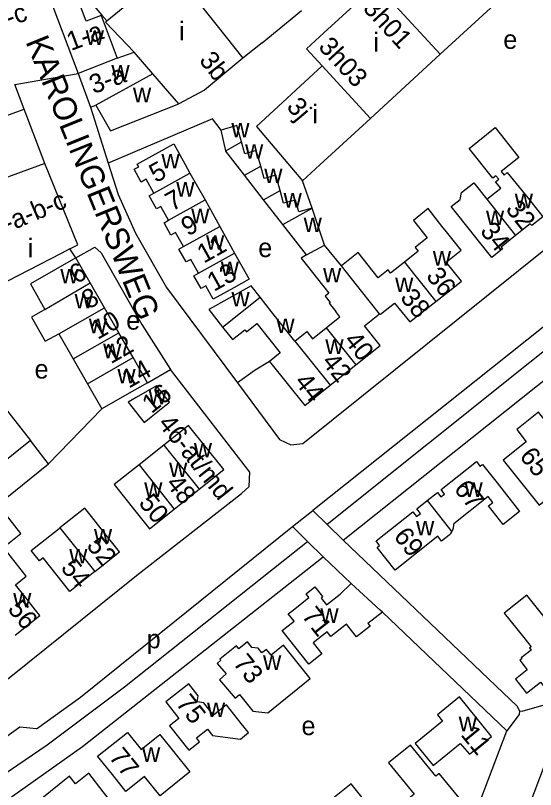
# Model space of a CAD drawing. Extents: x 159261 to 160849, y 382514 to 384534.
# Drawn here: x 159776.9 to 159887.3, y 382961.9 to 383126.2 of the extents above; entities that cross this region are included whole.
import ezdxf

# ---------------------------------------------------------------- set-up
doc = ezdxf.new("R2010")
doc.units = 0
for name, color, linetype in [('BLT_Basislijn', 7, 'Continuous'), ('BLT_Bebouwing', 7, 'Continuous'), ('BLT_Centroide', 7, 'Continuous'), ('BLT_Huisnummer', 7, 'Continuous'), ('BLT_Huisnummer_ tussenligend', 7, 'Continuous'), ('BLT_Huisnummer_reeks', 7, 'Continuous'), ('BLT_Onderverdeling_panden', 7, 'Continuous'), ('BLT_Straatnaam', 7, 'Continuous'), ('BLT_Vlakafsluiter', 7, 'Continuous')]:
    doc.layers.add(name, color=color, linetype=linetype)

msp = doc.modelspace()

# ---------------------------------------------------------------- linework, layer by layer
at = {"layer": 'BLT_Basislijn'}
for p, q in [((159829.26, 383120.38), (159837.63, 383127.25)), ((159829.26, 383120.38), (159825.14, 383117.14)), ((159792.85, 383106.75), (159796.59, 383094.83)), ((159783.15, 383094.79), (159778.75, 383106.31)), ((159846.46, 383014.86), (159961.67, 383106.52)), ((159801.72, 383097.02), (159796.59, 383094.83)), ((159839.84, 383085.3), (159837.83, 383091.09)), ((159789.73, 383074.74), (159788.45, 383076.68)), ((159804.9, 383048.24), (159809.79, 383051.05)), ((159773.94, 383043.82), (159780.05, 383035.98)), ((159795.22, 383042.7), (159783.9, 383031.03)), ((159835.68, 383017.72), (159840.04, 383021.11)), ((159843.07, 383018.15), (159840.04, 383021.11)), ((159846.46, 383014.86), (159843.07, 383018.15)), ((159835.68, 383017.72), (159838.88, 383014.58)), ((159842.19, 383011.31), (159838.88, 383014.58)), ((159848.16, 383005.65), (159842.19, 383011.31)), ((159881.19, 382974.39), (159854.76, 382999.58)), ((159881.27, 382946.18), (159890.56, 382970.79))]:
    msp.add_line(p, q, dxfattribs=at)
for points in [[(159824, 383048.2), (159832.93, 383036.19), (159835.32, 383035.09), (159837.88, 383035.36), (159987.71, 383155.63), (160003.12, 383167.63), (160004.17, 383170.08), (160003.69, 383173.83), (159995.04, 383206.22)], [(159957.12, 383109.86), (159956.39, 383110.23), (159955.1, 383110.12), (159951, 383109.33), (159947.49, 383107.13), (159920.12, 383084.89), (159840.04, 383021.11)], [(159957.12, 383109.86), (159950.6, 383104.1), (159843.07, 383018.15)], [(159820.53, 383101.86), (159818.68, 383104.26), (159801.72, 383097.02)], [(159796.59, 383094.83), (159798.67, 383088.2), (159802.39, 383079.99), (159808.94, 383068.44), (159824, 383048.2)], [(159883.9, 382978.64), (159884.44, 382978.55), (159903.42, 382984.02), (159922.21, 382989.64), (159922.96, 382990.07), (159994.3, 383062.71), (159994.3, 383063.67), (159973.36, 383091.62)], [(159789.73, 383074.74), (159793.75, 383076.99), (159795.08, 383075.79), (159803.68, 383060.6), (159809.79, 383051.05)], [(159830.81, 383052.78), (159827.8, 383050.95), (159824, 383048.2)], [(159684.95, 382964.19), (159686.4, 382966.51), (159688.93, 382968.85), (159693.29, 382971.85), (159719.68, 382987.95), (159727.64, 382992.25), (159732.16, 382993.07), (159735.28, 382992.73), (159738.62, 382991.39), (159756.68, 382976.22), (159757.79, 382975.79), (159761.55, 382975.69), (159775.56, 382985.6), (159802.58, 383007.35), (159824.88, 383024.75), (159826.5, 383026.26), (159826.66, 383029.28), (159809.79, 383051.05)], [(159781.36, 382974.76), (159790.68, 382981.52), (159835.68, 383017.72)], [(159883.9, 382978.64), (159883.47, 382979.51), (159846.46, 383014.86)], [(159769.79, 382961.98), (159783.61, 382971.38), (159800.06, 382983.7), (159838.88, 383014.58)], [(159772.81, 382958.13), (159791.09, 382971.03), (159842.19, 383011.31)], [(159883.9, 382978.64), (159883.81, 382977.84), (159881.19, 382974.39)], [(159781.36, 382974.76), (159777.8, 382975.14), (159769.4, 382969.16)], [(159804.96, 382923.13), (159812.17, 382925.83), (159871.81, 382949.78), (159881.19, 382974.39)]]:
    msp.add_lwpolyline(points, dxfattribs=at)
at = {"layer": 'BLT_Bebouwing'}
for p, q in [((159867.02, 383117.95), (159881.1, 383130.9)), ((159795.06, 383126.18), (159798.45, 383117.11)), ((159802.1, 383118.42), (159795.97, 383124.8)), ((159798.45, 383117.11), (159802.1, 383118.42)), ((159852.25, 383104.36), (159867.02, 383117.95)), ((159778.75, 383106.31), (159776.75, 383111.53)), ((159792.85, 383106.75), (159793.96, 383107.16)), ((159783.15, 383094.79), (159770, 383090.01)), ((159813.93, 383092.76), (159817.12, 383087.05)), ((159817.12, 383087.05), (159820.25, 383081.42)), ((159842.51, 383077.46), (159839.84, 383085.3)), ((159820.25, 383081.42), (159823.4, 383075.76)), ((159846.07, 383073.05), (159842.51, 383077.46)), ((159792.76, 383069.45), (159789.73, 383074.74)), ((159795.79, 383064.16), (159792.76, 383069.45)), ((159798.82, 383058.86), (159795.79, 383064.16)), ((159786.09, 383058.66), (159789.14, 383053.33)), ((159801.85, 383053.57), (159798.82, 383058.86)), ((159789.14, 383053.33), (159792.17, 383048.03)), ((159804.9, 383048.24), (159801.85, 383053.57)), ((159843.67, 383047.7), (159849.13, 383052.05)), ((159792.17, 383048.03), (159795.22, 383042.7)), ((159808.4, 383035.03), (159803.12, 383030.82)), ((159810.6, 383021.44), (159815.88, 383025.64))]:
    msp.add_line(p, q, dxfattribs=at)
for points in [[(159785.11, 383139.35), (159781.43, 383137.18), (159790.18, 383113.91)], [(159810.45, 383137.22), (159814.4, 383130.69), (159819.72, 383123.98), (159825.14, 383117.14)], [(159795.06, 383126.18), (159791.92, 383125.01), (159788.37, 383134.41)], [(159788.37, 383134.41), (159795.24, 383126.29), (159796.26, 383125.04)], [(159856.8, 383129.07), (159853.45, 383132.68), (159842.37, 383122.5), (159838.69, 383119.12), (159842.01, 383115.51)], [(159795.97, 383124.8), (159796.26, 383125.04)], [(159825.14, 383117.14), (159817.01, 383110.36), (159811.58, 383107.44)], [(159842.01, 383115.51), (159828.06, 383102.66), (159837.83, 383091.09)], [(159790.18, 383113.91), (159792.85, 383106.75)], [(159793.96, 383107.16), (159797.05, 383101.74), (159811.58, 383107.44)], [(159770, 383090.01), (159767.75, 383096.39), (159765.25, 383095.53), (159762.82, 383102.32), (159766.08, 383103.51), (159766.28, 383103.93), (159766.8, 383102.46), (159766.61, 383102.4), (159766.75, 383102), (159778.75, 383106.31)], [(159837.83, 383091.09), (159841.51, 383094.47), (159852.25, 383104.36)], [(159824.88, 383099.37), (159823.9, 383102.83), (159820.53, 383101.86)], [(159821.51, 383097.49), (159820.53, 383101.86)], [(159876.9, 383087.18), (159879.88, 383089.54), (159878.8, 383090.9), (159879.47, 383091.44), (159878.87, 383092.19), (159878.2, 383091.66), (159873.18, 383097.98), (159878.73, 383102.39), (159883.75, 383096.07), (159880, 383093.09), (159880.6, 383092.33), (159881.27, 383092.86), (159885.67, 383087.39), (159888.8, 383083.49), (159886.45, 383081.6), (159886.14, 383081.98), (159883.02, 383079.48)], [(159802.75, 383094.62), (159810.49, 383098.93), (159812.93, 383094.56), (159813.93, 383092.76)], [(159828.95, 383094.19), (159827.99, 383097.53), (159825.59, 383096.86), (159824.88, 383099.37)], [(159825.51, 383092.27), (159821.53, 383097.39), (159821.51, 383097.49)], [(159788.45, 383076.68), (159790.13, 383077.54), (159783.15, 383094.79)], [(159806.26, 383088.48), (159804.61, 383091.43), (159803.59, 383090.85), (159802.08, 383093.55), (159803.05, 383094.09), (159802.75, 383094.62)], [(159833.05, 383089.02), (159832.12, 383092.27), (159829.7, 383091.59), (159828.95, 383094.19)], [(159829.56, 383087.08), (159825.51, 383092.27)], [(159883.02, 383079.48), (159880, 383077.05), (159880.28, 383076.7), (159877.99, 383074.86), (159874.86, 383078.75), (159870.47, 383084.21), (159869.34, 383085.62), (159871.26, 383087.15), (159871.58, 383088.6), (159874.19, 383090.69), (159876.9, 383087.18)], [(159839.84, 383085.3), (159837.04, 383084.54), (159836.3, 383087.01), (159833.8, 383086.35), (159833.05, 383089.02)], [(159809.4, 383082.75), (159807.77, 383085.68), (159806.8, 383085.15), (159805.25, 383087.92), (159806.26, 383088.48)], [(159833.62, 383081.86), (159829.56, 383087.08)], [(159866.09, 383065.49), (159868.65, 383067.5), (159871.53, 383069.8), (159868.3, 383073.86), (159871.48, 383076.4), (159868.37, 383080.3), (159867.4, 383081.51), (159864.46, 383085.21), (159861.34, 383082.71), (159864.28, 383079.02), (159861.71, 383076.96), (159862.34, 383076.17), (159859.43, 383073.84)], [(159812.55, 383077.13), (159810.88, 383080.12), (159809.9, 383079.57), (159808.43, 383082.21), (159809.4, 383082.75)], [(159838.66, 383075.4), (159833.62, 383081.86)], [(159815.75, 383071.5), (159814.11, 383074.44), (159813.11, 383073.89), (159811.6, 383076.6), (159812.55, 383077.13)], [(159788.45, 383076.68), (159786.57, 383075.71), (159772.82, 383068.63)], [(159823.4, 383075.76), (159826.48, 383070.23), (159823.22, 383068.41), (159818.85, 383065.98)], [(159859.43, 383073.84), (159856.51, 383071.52), (159855.97, 383072.2), (159853.86, 383070.52), (159849.6, 383075.86), (159846.07, 383073.05)], [(159789.73, 383074.74), (159785.39, 383072.26), (159780.05, 383069.21), (159783.14, 383063.81)], [(159838.66, 383075.4), (159837.55, 383074.69), (159843.39, 383067.23), (159842.62, 383066.64), (159843.66, 383065.31), (159843.44, 383065.14), (159844.87, 383063.35)], [(159818.85, 383065.98), (159817.29, 383068.79), (159816.28, 383068.22), (159814.76, 383070.95), (159815.75, 383071.5)], [(159828.8, 383066.38), (159826.89, 383068.79), (159819.35, 383064.56)], [(159836.2, 383057.08), (159831.24, 383063.32), (159828.8, 383066.38)], [(159819.35, 383064.56), (159817.92, 383063.76), (159820.86, 383060.06)], [(159854.13, 383062.87), (159854.36, 383062.79), (159857.35, 383065.17), (159860.56, 383061.14), (159866.09, 383065.49)], [(159783.14, 383063.81), (159780.29, 383062.17), (159783.21, 383057.08), (159786.09, 383058.66)], [(159842.86, 383059.92), (159845.76, 383062.23), (159844.87, 383063.35)], [(159849.13, 383052.05), (159854.32, 383056.18), (159850.99, 383060.36), (159854.13, 383062.87)], [(159822.94, 383057.44), (159825.56, 383059.51), (159825.9, 383059.08), (159828.1, 383060.83), (159833.07, 383054.58)], [(159820.86, 383060.06), (159822.94, 383057.44)], [(159836.2, 383057.08), (159838.75, 383059.11), (159839.95, 383057.6), (159842.86, 383059.92)], [(159833.07, 383054.58), (159830.81, 383052.78)], [(159830.81, 383052.78), (159838.28, 383043.4), (159843.67, 383047.7)], [(159804.9, 383048.24), (159800.56, 383045.75), (159795.22, 383042.7)], [(159805.71, 383040.99), (159809.62, 383044.1), (159806.86, 383047.57), (159802.52, 383045.09), (159800.83, 383044.12), (159804.22, 383039.81), (159805.71, 383040.99)], [(159890.99, 383038.11), (159887.89, 383042.01), (159883.3, 383038.33), (159885.26, 383035.68), (159880.4, 383031.82), (159883.52, 383027.91), (159888.01, 383022.27), (159897.55, 383029.87), (159890.99, 383038.11)], [(159815.88, 383025.64), (159821.1, 383029.8), (159813.62, 383039.18), (159809.71, 383036.07), (159808.4, 383035.03)], [(159780.05, 383035.98), (159760.51, 383020.27), (159756.23, 383018.54), (159739.1, 383026.66)], [(159783.9, 383031.03), (159783.12, 383032.04), (159780.05, 383035.98)], [(159864.24, 383023.22), (159866.43, 383024.95), (159867.18, 383024), (159867.96, 383024.61), (159867.21, 383025.56), (159874.71, 383031.51), (159875.48, 383030.55), (159876.02, 383030.93), (159879.11, 383027.01), (159883.9, 383020.95), (159880.37, 383018.16), (159877.26, 383022.09), (159878.2, 383022.84), (159877.21, 383024.09), (159869.9, 383018.32)], [(159736.44, 383021.24), (159758.63, 383010.72), (159767.78, 383018.08), (159772.65, 383011.98), (159778.04, 383016.28), (159773.16, 383022.4), (159783.9, 383031.03)], [(159803.12, 383030.82), (159797.84, 383026.62), (159802.2, 383021.14), (159805.31, 383017.23), (159810.6, 383021.44)], [(159868.94, 383015.88), (159867.34, 383014.61), (159866.52, 383015.65), (159857.45, 383008.49), (159853.67, 383013.29), (159854.18, 383013.7), (159853.44, 383014.67), (159861.26, 383020.85), (159862.03, 383019.88), (159862.83, 383020.52), (159862.06, 383021.49), (159864.24, 383023.22)], [(159793.71, 383008.16), (159798.99, 383012.36), (159795.87, 383016.27), (159793.02, 383019.85), (159791.59, 383021.65), (159786.32, 383017.45)], [(159869.5, 383016.57), (159869.71, 383017.01), (159869.85, 383017.48), (159869.91, 383017.97), (159869.9, 383018.32)], [(159793.71, 383008.16), (159788.44, 383003.96), (159782.77, 383011.09), (159781.96, 383010.44), (159780.23, 383012.61), (159786.15, 383017.31), (159786.32, 383017.45)], [(159868.94, 383015.88), (159869.27, 383016.24), (159869.5, 383016.57)], [(159776.81, 382994.69), (159782.06, 382998.86), (159781.17, 382999.99), (159778.96, 383002.78), (159776.9, 383005.37), (159779.2, 383007.2), (159775.28, 383012.14), (159772.91, 383010.26), (159774.63, 383008.09), (159772.41, 383006.33), (159769.49, 383003.92)], [(159854.76, 382999.58), (159851.68, 382997.15), (159852.15, 382996.55), (159849.28, 382994.3), (159847.15, 382997.01), (159843.81, 382994.38), (159843.02, 382995.38), (159840.09, 382993.06), (159841.94, 382990.71), (159839.18, 382988.53), (159833.52, 382995.63), (159836.05, 382997.64), (159834.8, 382999.21), (159835.8, 383000), (159839.16, 383002.67), (159838.56, 383003.45), (159840.43, 383004.95), (159842.09, 383002.86), (159841.75, 383002.56), (159842.92, 383001.09), (159845.8, 383003.37), (159848.16, 383005.65)], [(159854.76, 382999.58), (159854.3, 383000), (159848.16, 383005.65)], [(159891.83, 382995.08), (159889.35, 382998.2), (159885.4, 383003.14), (159880.64, 382999.33), (159884.77, 382994.17), (159886.32, 382992.23), (159885.97, 382991.95), (159886.31, 382991.52), (159884.22, 382989.85), (159884.35, 382989.68), (159883.92, 382989.34), (159885.52, 382987.34), (159882.99, 382985.32), (159885.37, 382982.35), (159888.32, 382984.71), (159888.87, 382984.02), (159894.21, 382988.26), (159893.09, 382989.68), (159894.94, 382991.16), (159891.83, 382995.08)], [(159833.78, 382992.54), (159831.13, 382990.41), (159830.14, 382991.66), (159829.2, 382990.9), (159828.41, 382991.88), (159827.01, 382992.03), (159827.02, 382992.23), (159826.17, 382993.27), (159824.28, 382991.79), (159823.8, 382992.39), (159820.29, 382989.59), (159820.49, 382989.34), (159819.7, 382988.69), (159821.62, 382986.45), (159820.18, 382985.22), (159823.5, 382981.33), (159824.41, 382982.06), (159827.26, 382978.51), (159830.42, 382978.21), (159839.46, 382985.46), (159833.78, 382992.54)], [(159824.81, 382975.95), (159821.69, 382979.86), (159818.95, 382977.68), (159816.85, 382980.34), (159815.49, 382980.5), (159815.67, 382981.83), (159813.66, 382984.35), (159808.82, 382980.54), (159811.6, 382977), (159809.59, 382975.43), (159813.69, 382970.27), (159815.93, 382972.03), (159815.29, 382972.85), (159817.67, 382974.72), (159818.72, 382973.38), (159824.65, 382972.62), (159826.37, 382973.99), (159824.81, 382975.95)], [(159867.26, 382978.39), (159866.46, 382977.74), (159867.53, 382976.43), (159861.7, 382971.68), (159862.37, 382970.87), (159865.52, 382966.99), (159871.3, 382971.71), (159873.22, 382969.41), (159877.92, 382973.2), (159871.13, 382981.55), (159867.26, 382978.39)], [(159807.56, 382973.58), (159813.91, 382965.67), (159807.6, 382960.6), (159804.31, 382964.69), (159800.34, 382961.5), (159797.46, 382965.08), (159794.33, 382968.97), (159800.67, 382974.05), (159803.59, 382970.4), (159807.56, 382973.58)], [(159860.73, 382971.35), (159856.08, 382967.55), (159861.49, 382960.92), (159856.13, 382956.55), (159858.28, 382953.91), (159861.44, 382950.04), (159862.8, 382951.17), (159864.16, 382949.56), (159869.15, 382953.66), (159866.51, 382956.9), (159867.72, 382957.88), (159867.95, 382957.6), (159871.06, 382960.14), (159866.84, 382965.31), (159866.13, 382964.72), (159860.73, 382971.35)], [(159798.58, 382955.93), (159799.37, 382956.54), (159795.53, 382961.42), (159792.43, 382965.35), (159789.66, 382963.1), (159788.34, 382964.78), (159782.16, 382959.73), (159784.69, 382956.55), (159783.25, 382955.41), (159786.86, 382950.87), (159792.6, 382955.43), (159794.62, 382952.87), (159798.58, 382955.93)], [(159852.72, 382957.38), (159848.11, 382963.1), (159844.24, 382959.98), (159846.76, 382956.85), (159847.8, 382957.68), (159848.64, 382956.64), (159843.04, 382952.12), (159845.83, 382948.69), (159844.58, 382947.7), (159847.11, 382944.57), (159848.35, 382945.58), (159850.12, 382943.42), (159855.83, 382948.15), (159853.27, 382951.34), (159855.86, 382953.49), (159852.72, 382957.38)]]:
    msp.add_lwpolyline(points, dxfattribs=at)
at = {"layer": 'BLT_Onderverdeling_panden'}
for p, q in [((159856.8, 383129.07), (159867.02, 383117.95)), ((159798.45, 383117.11), (159790.18, 383113.91)), ((159842.01, 383115.51), (159852.25, 383104.36)), ((159806.08, 383113.81), (159793.96, 383107.16)), ((159821.51, 383097.49), (159824.88, 383099.37)), ((159825.51, 383092.27), (159828.95, 383094.19)), ((159806.26, 383088.48), (159813.93, 383092.76)), ((159829.56, 383087.08), (159833.05, 383089.02)), ((159809.4, 383082.75), (159817.12, 383087.05)), ((159876.9, 383087.18), (159883.02, 383079.48)), ((159833.62, 383081.86), (159839.84, 383085.3)), ((159812.55, 383077.13), (159820.25, 383081.42)), ((159838.66, 383075.4), (159842.51, 383077.46)), ((159815.75, 383071.5), (159823.4, 383075.76)), ((159859.43, 383073.84), (159866.09, 383065.49)), ((159850.3, 383067.68), (159846.07, 383073.05)), ((159783.14, 383063.81), (159792.76, 383069.45)), ((159854.13, 383062.87), (159850.3, 383067.68)), ((159820.86, 383060.06), (159828.8, 383066.38)), ((159786.09, 383058.66), (159795.79, 383064.16)), ((159842.86, 383059.92), (159849.13, 383052.05)), ((159789.14, 383053.33), (159798.82, 383058.86)), ((159836.2, 383057.08), (159843.67, 383047.7)), ((159792.17, 383048.03), (159801.85, 383053.57)), ((159808.4, 383035.03), (159815.88, 383025.64)), ((159803.12, 383030.82), (159810.6, 383021.44)), ((159864.24, 383023.22), (159869.5, 383016.57)), ((159786.32, 383017.45), (159793.71, 383008.16))]:
    msp.add_line(p, q, dxfattribs=at)
for points in [[(159796.26, 383125.04), (159801.67, 383129.53)], [(159806.08, 383113.81), (159802.1, 383118.42)], [(159811.58, 383107.44), (159808.31, 383111.22), (159806.08, 383113.81)]]:
    msp.add_lwpolyline(points, dxfattribs=at)
at = {"layer": 'BLT_Vlakafsluiter'}
msp.add_line((159776.75, 383111.53), (159790.18, 383113.91), dxfattribs=at)

# ---------------------------------------------------------------- texts
at = {"layer": 'BLT_Centroide'}
for s, p in [('i', (159811.62, 383120.89)), ('w', (159791.8, 383119.94)), ('i', (159852.87, 383118.53)), ('e', (159880.43, 383119.11)), ('w', (159797.26, 383112.59)), ('w', (159801.84, 383107.78)), ('i', (159839.92, 383103.28)), ('w', (159822.7, 383100.33)), ('w', (159825.62, 383095.81)), ('w', (159807.88, 383093.72)), ('w', (159829.7, 383090.62)), ('w', (159811.03, 383087.75)), ('w', (159833.8, 383085.44)), ('w', (159882.86, 383085.3)), ('w', (159814.19, 383082.09)), ('w', (159876.75, 383081.73)), ('w', (159838.06, 383080.23)), ('i', (159779.5, 383074.84)), ('w', (159817.34, 383076.47)), ('e', (159828.42, 383074.92)), ('w', (159865.48, 383073.11)), ('w', (159820.46, 383070.88)), ('w', (159786.41, 383069.34)), ('w', (159842.18, 383069.54)), ('w', (159857.47, 383067.5)), ('w', (159822.73, 383064.44)), ('w', (159789.44, 383064.03)), ('e', (159800.4, 383059.52)), ('w', (159792.47, 383058.75)), ('w', (159832.27, 383058.81)), ('w', (159842.66, 383054.36)), ('w', (159795.5, 383053.44)), ('e', (159780.95, 383049.14)), ('w', (159798.53, 383048.12)), ('w', (159805.13, 383043.69)), ('w', (159814.75, 383032.42)), ('w', (159809.5, 383028.23)), ('w', (159804.22, 383024.02)), ('w', (159872.19, 383024.03)), ('w', (159861.92, 383015.84)), ('w', (159793.55, 383014.16)), ('w', (159788.3, 383009.92)), ('w', (159776.41, 383000.56)), ('w', (159841.61, 382997.28)), ('p', (159804.74, 382991.88)), ('w', (159829.44, 382987.31)), ('w', (159817.54, 382977.31)), ('w', (159870.97, 382974.28)), ('e', (159837.6, 382973.46)), ('w', (159803.76, 382967.78))]:
    msp.add_text(s, height=4, dxfattribs=at).set_placement(p)
at = {"layer": 'BLT_Huisnummer'}
for s, rotation, p in [('3b', 307.8662, (159815.72, 383116.64)), ('3j', 310.1612, (159834.25, 383106.74)), ('5', 29.1255, (159806.69, 383090.58)), ('32', 308.4424, (159880.76, 383085.03)), ('9', 29.1272, (159813.48, 383079.25)), ('34', 308.78, (159875.34, 383080.37)), ('6', 29.7793, (159789.81, 383069.13)), ('13', 29.118, (159819.02, 383067.51)), ('36', 308.571, (159863.88, 383070.83)), ('38', 308.5652, (159858.38, 383066.25)), ('10', 29.7733, (159794.34, 383057.32)), ('40', 308.5711, (159846.45, 383057.15)), ('14', 29.7705, (159800.95, 383046.96)), ('44', 308.5718, (159835.94, 383048.38)), ('16', 38.5274, (159805.77, 383041.56)), ('65', 308.5111, (159883.71, 383032.59)), ('67', 308.3377, (159869.79, 383025.67)), ('50', 308.5294, (159802.88, 383022.69)), ('69', 308.2921, (159857, 383015.61)), ('52', 308.5124, (159791.82, 383013.63)), ('54', 308.5131, (159786.35, 383008.89)), ('56', 308.4328, (159775.08, 383000.18)), ('71', 308.3896, (159837.5, 382998.72)), ('73', 308.7887, (159822.93, 382988.67)), ('75', 308.1725, (159810.79, 382980.15)), ('11', 309.1806, (159871.24, 382973.5)), ('77', 308.7726, (159796.57, 382968.75))]:
    msp.add_text(s, height=4, rotation=rotation, dxfattribs=at).set_placement(p)
at = {"layer": 'BLT_Huisnummer_ tussenligend'}
for s, rotation, p in [('7', 29.1255, (159810.12, 383084.55)), ('11', 29.1272, (159816.87, 383073.51)), ('8', 29.7793, (159792.4, 383063.75)), ('12', 29.7733, (159797.15, 383052.16)), ('42', 308.5711, (159841.73, 383052.62)), ('48', 308.536, (159808.66, 383026.74))]:
    msp.add_text(s, height=4, rotation=rotation, dxfattribs=at).set_placement(p)
at = {"layer": 'BLT_Huisnummer_reeks'}
for s, rotation, p in [('3h01', 312.5775, (159850.43, 383127.6)), ('2a-b-c', 19.829, (159765.46, 383120.12)), ('1-a', 20.7154, (159788.68, 383118.64)), ('3h03', 312.5775, (159840.99, 383119.4)), ('3-a', 20.497, (159793.47, 383109.49)), ('4-a-b-c', 22.9899, (159772.48, 383078.94)), ('46-at/md', 308.536, (159806.98, 383039.51))]:
    msp.add_text(s, height=4, rotation=rotation, dxfattribs=at).set_placement(p)
at = {"layer": 'BLT_Straatnaam'}
msp.add_text('KAROLINGERSWEG', height=5, rotation=292.043, dxfattribs=at).set_placement((159778.96, 383120.66))

doc.saveas('drawing.dxf')
